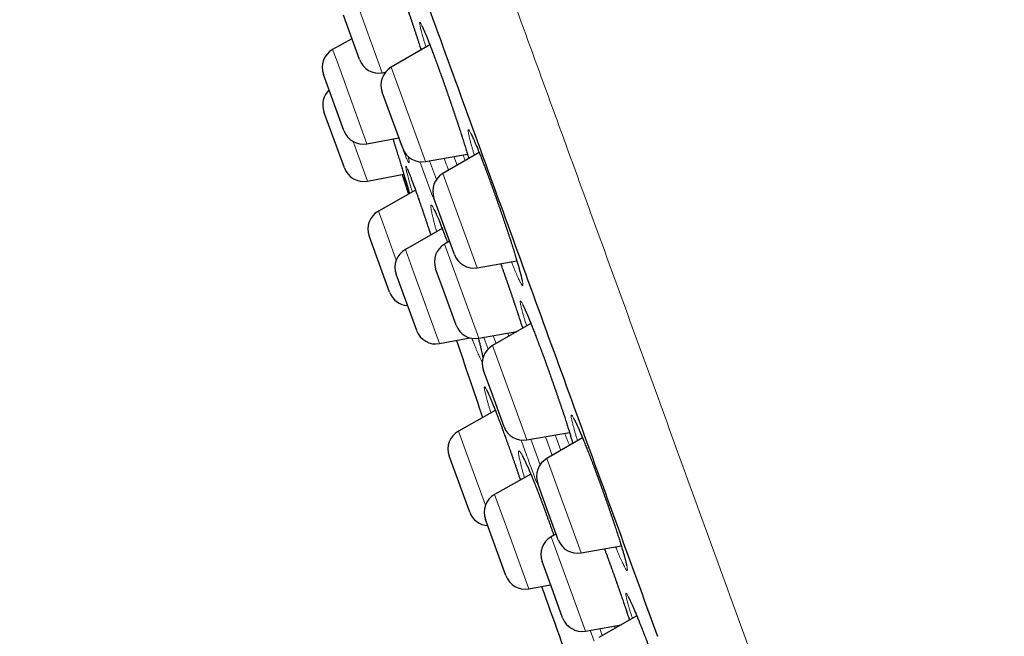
# Model space of a CAD drawing. Header units: millimetres. Extents: x 8 to 436, y 12 to 764.
# Tile 459 of 656: x 28 to 52, y 710 to 725. Entities that reach past the tile are written whole.
import ezdxf

# ---------------------------------------------------------------- set-up
doc = ezdxf.new("R2010")
doc.units = ezdxf.units.MM

msp = doc.modelspace()

# ---------------------------------------------------------------- linework, layer by layer
at = {"color": 252, "linetype": 'Continuous', "lineweight": 0}
for p, q in [((35.964, 725.995), (36.8, 723.696)), ((35.588, 724.265), (35.686, 723.996)), ((35.686, 723.996), (36.425, 721.965)), ((36.846, 723.704), (36.854, 723.678)), ((37.017, 723.831), (37.854, 721.533)), ((36.086, 722.022), (36.437, 721.055)), ((38.029, 720.665), (37.714, 721.53)), ((37.953, 721.551), (38.12, 721.093)), ((38.548, 721.656), (38.626, 721.441)), ((38.28, 721.24), (39.116, 718.942)), ((36.703, 720.325), (36.809, 720.035)), ((36.809, 720.035), (37.139, 719.128)), ((37.362, 719.39), (37.571, 718.815)), ((38.321, 719.519), (39.157, 717.221)), ((37.571, 718.815), (38.199, 717.09)), ((39.38, 716.954), (39.275, 717.241)), ((39.507, 717.282), (39.576, 717.091)), ((39.889, 717.272), (39.862, 717.345)), ((39.489, 717.041), (40.325, 714.742)), ((38.657, 714.957), (38.927, 714.215)), ((40.425, 714.76), (40.652, 714.137)), ((40.948, 714.363), (40.781, 714.823)), ((41.02, 714.865), (41.158, 714.485)), ((40.811, 714.285), (41.648, 711.986)), ((38.927, 714.215), (39.315, 713.148)), ((39.539, 713.41), (39.885, 712.46)), ((39.885, 712.46), (40.376, 711.11)), ((40.92, 712.378), (41.756, 710.08)), ((42.481, 710.15), (42.462, 710.204)), ((41.971, 709.832), (41.874, 710.1)), ((42.106, 710.141), (42.168, 709.97))]:
    msp.add_line(p, q, dxfattribs=at)
at = {"color": 7, "linetype": 'Continuous', "lineweight": 30}
for p, q in [((36.244, 724.018), (35.85, 725.1)), ((36.057, 724.53), (35.588, 724.265)), ((37.961, 724.377), (37.017, 723.831)), ((35.863, 722.286), (35.364, 723.658)), ((36.8, 723.696), (36.876, 723.71)), ((36.845, 723.704), (36.854, 723.678)), ((36.943, 722.829), (36.797, 723.227)), ((35.875, 721.376), (35.375, 722.748)), ((37.297, 721.855), (36.943, 722.829)), ((36.425, 721.965), (37.204, 722.111)), ((37.854, 721.533), (38.878, 721.714)), ((39.164, 721.751), (38.28, 721.24)), ((36.437, 721.055), (37.325, 721.222)), ((37.287, 721.215), (37.44, 720.739)), ((37.61, 720.834), (36.703, 720.325)), ((38.237, 720.149), (38.06, 720.636)), ((38.559, 719.264), (38.237, 720.149)), ((38.261, 719.897), (37.362, 719.39)), ((36.978, 718.345), (36.479, 719.718)), ((38.441, 719.588), (38.321, 719.519)), ((39.116, 718.942), (40.083, 719.113)), ((38.267, 718.458), (38.101, 718.915)), ((37.638, 717.411), (37.138, 718.783)), ((38.601, 717.542), (38.267, 718.458)), ((39.157, 717.221), (40.084, 717.384)), ((40.426, 717.581), (39.489, 717.041)), ((38.199, 717.09), (38.944, 717.229)), ((39.468, 715.89), (39.269, 716.437)), ((39.769, 715.064), (39.468, 715.89)), ((39.557, 715.463), (38.657, 714.957)), ((40.325, 714.742), (41.367, 714.926)), ((41.687, 714.79), (40.811, 714.285)), ((38.932, 712.978), (38.432, 714.35)), ((40.423, 713.908), (39.539, 713.41)), ((40.817, 713.061), (40.591, 713.681)), ((41.091, 712.308), (40.817, 713.061)), ((39.814, 711.431), (39.314, 712.803)), ((41.04, 712.447), (40.92, 712.378)), ((41.648, 711.986), (42.63, 712.16)), ((40.933, 711.134), (40.7, 711.774)), ((40.376, 711.11), (40.906, 711.209)), ((41.2, 710.401), (40.933, 711.134)), ((43.007, 710.454), (42.081, 709.919)), ((41.756, 710.08), (42.624, 710.233))]:
    msp.add_line(p, q, dxfattribs=at)
for centre, radius, start, end in [((35.833, 723.829), 0.5, 119.4148, 200), ((36.714, 724.189), 0.5, 200, 280), ((37.267, 723.398), 0.5, 120, 200), ((35.845, 722.919), 0.5, 133.5782, 200), ((36.333, 722.457), 0.5, 200, 280.5852), ((37.767, 722.026), 0.5, 200, 280), ((36.345, 721.547), 0.5, 200, 280.6594), ((38.53, 720.807), 0.5, 120, 200), ((36.948, 719.889), 0.5, 119.3406, 200), ((37.608, 718.954), 0.5, 119.4148, 200), ((38.571, 719.086), 0.5, 120, 200), ((39.029, 719.435), 0.5, 200, 280), ((37.448, 718.516), 0.5, 200, 266.4218), ((38.107, 717.582), 0.5, 200, 280.5852), ((39.071, 717.713), 0.5, 200, 280), ((344.41, 819.468), 322.456, 198.49691, 198.84921), ((39.739, 716.608), 0.5, 120, 200), ((40.239, 715.235), 0.5, 200, 280), ((38.902, 714.522), 0.5, 119.3406, 200), ((41.061, 713.852), 0.5, 120, 200), ((39.784, 712.974), 0.5, 119.4148, 200), ((39.402, 713.149), 0.5, 200, 266.4218), ((41.17, 711.945), 0.5, 120, 200), ((41.561, 712.479), 0.5, 200, 280), ((40.284, 711.602), 0.5, 200, 280.5852), ((344.41, 819.468), 322.456, 199.62478, 200.07536), ((41.67, 710.572), 0.5, 200, 280)]:
    msp.add_arc(centre, radius, start, end, dxfattribs=at)
at = {"color": 252, "linetype": 'Continuous', "lineweight": 0}
for points, knots in [([(29.15, 755.27), (29.15, 755.27), (29.141, 755.293), (29.171, 755.212), (29.242, 755.015), (29.371, 754.662), (29.549, 754.174), (29.777, 753.548), (30.053, 752.787), (30.379, 751.894), (30.751, 750.871), (31.169, 749.721), (31.633, 748.448), (32.139, 747.057), (32.687, 745.55), (33.276, 743.934), (33.902, 742.213), (34.565, 740.393), (35.261, 738.479), (35.99, 736.478), (36.748, 734.395), (37.533, 732.237), (38.343, 730.012), (39.175, 727.725), (40.027, 725.385), (40.896, 722.999), (41.778, 720.573), (42.673, 718.116), (43.575, 715.636), (44.484, 713.14), (45.395, 710.636), (46.307, 708.132), (47.215, 705.636), (48.118, 703.155), (49.012, 700.699), (49.895, 698.273), (50.764, 695.886), (51.615, 693.546), (52.448, 691.26), (53.258, 689.034), (54.043, 686.877), (54.801, 684.794), (55.53, 682.792), (56.226, 680.878), (56.906, 679.01), (57.564, 677.204), (58.193, 675.473), (58.775, 673.875), (59.312, 672.4), (59.626, 671.536), (59.784, 671.104)], [0, 0, 0, 0, 0, 0.0211, 0.0422, 0.063301, 0.084401, 0.105501, 0.126601, 0.147701, 0.168801, 0.189901, 0.211001, 0.232101, 0.253201, 0.274301, 0.295401, 0.316501, 0.337601, 0.358702, 0.379802, 0.400902, 0.422002, 0.443102, 0.464202, 0.485302, 0.506402, 0.527502, 0.548602, 0.569702, 0.590802, 0.611902, 0.633002, 0.654103, 0.675203, 0.696303, 0.717403, 0.738503, 0.759603, 0.780703, 0.801803, 0.822903, 0.844003, 0.865103, 0.886203, 0.908963, 0.931722, 0.954481, 0.977241, 1, 1, 1, 1]), ([(37.297, 725.594), (37.308, 725.563), (37.334, 725.489), (37.374, 725.372), (37.418, 725.244), (37.461, 725.116), (37.505, 724.988), (37.547, 724.861), (37.589, 724.736), (37.63, 724.612), (37.669, 724.492), (37.708, 724.375), (37.733, 724.295), (37.746, 724.256), (37.747, 724.253)], [0, 0, 0, 0, 0.069213, 0.161663, 0.254007, 0.346037, 0.438101, 0.530479, 0.622964, 0.715342, 0.807407, 0.899527, 0.991961, 1, 1, 1, 1]), ([(37.865, 724.321), (37.857, 724.346), (37.84, 724.403), (37.816, 724.484), (37.793, 724.563), (37.773, 724.636), (37.755, 724.701), (37.74, 724.758), (37.728, 724.807), (37.719, 724.849), (37.713, 724.882), (37.71, 724.906), (37.71, 724.922), (37.713, 724.93), (37.719, 724.928), (37.728, 724.919), (37.74, 724.9), (37.754, 724.873), (37.772, 724.837), (37.792, 724.793), (37.815, 724.741), (37.84, 724.682), (37.868, 724.614), (37.898, 724.54), (37.93, 724.459), (37.964, 724.371), (38, 724.277), (38.038, 724.177), (38.077, 724.072), (38.118, 723.962), (38.146, 723.885), (38.16, 723.847)], [0, 0, 0, 0, 0.028683, 0.063436, 0.098149, 0.132743, 0.167362, 0.202099, 0.236876, 0.271612, 0.306231, 0.340857, 0.375602, 0.410387, 0.445131, 0.479757, 0.514371, 0.549104, 0.583877, 0.618609, 0.653223, 0.687811, 0.722517, 0.757263, 0.791969, 0.826556, 0.861166, 0.895894, 0.930662, 0.965391, 1, 1, 1, 1]), ([(38.16, 723.847), (38.174, 723.808), (38.202, 723.731), (38.246, 723.61), (38.289, 723.486), (38.334, 723.361), (38.378, 723.234), (38.422, 723.106), (38.466, 722.978), (38.51, 722.85), (38.553, 722.722), (38.596, 722.596), (38.637, 722.473), (38.677, 722.351), (38.715, 722.232), (38.752, 722.118), (38.788, 722.007), (38.821, 721.901), (38.852, 721.8), (38.881, 721.705), (38.901, 721.64), (38.91, 721.609), (38.911, 721.605)], [0, 0, 0, 0, 0.052076, 0.104329, 0.156642, 0.208895, 0.260971, 0.313123, 0.365452, 0.417843, 0.470173, 0.522325, 0.574504, 0.626861, 0.679279, 0.731636, 0.783815, 0.836038, 0.888439, 0.9409, 0.993301, 1, 1, 1, 1]), ([(39.046, 721.683), (39.042, 721.698), (39.027, 721.745), (39.006, 721.818), (38.982, 721.901), (38.961, 721.977), (38.943, 722.046), (38.927, 722.107), (38.915, 722.161), (38.905, 722.207), (38.898, 722.244), (38.895, 722.273), (38.894, 722.294), (38.897, 722.306), (38.902, 722.309), (38.91, 722.304), (38.922, 722.29), (38.936, 722.268), (38.953, 722.237), (38.973, 722.197), (38.996, 722.15), (39.021, 722.095), (39.049, 722.031), (39.079, 721.961), (39.111, 721.883), (39.146, 721.799), (39.182, 721.708), (39.22, 721.612), (39.259, 721.51), (39.3, 721.403), (39.342, 721.291), (39.385, 721.174), (39.43, 721.052), (39.476, 720.926), (39.522, 720.798), (39.568, 720.67), (39.613, 720.543), (39.658, 720.414), (39.702, 720.286), (39.746, 720.159), (39.788, 720.033), (39.83, 719.908), (39.871, 719.785), (39.91, 719.666), (39.947, 719.55), (39.983, 719.438), (40.017, 719.33), (40.049, 719.227), (40.079, 719.129), (40.106, 719.037), (40.131, 718.952), (40.153, 718.873), (40.172, 718.801), (40.189, 718.736), (40.203, 718.679), (40.214, 718.63), (40.222, 718.589), (40.227, 718.556), (40.229, 718.531), (40.228, 718.515), (40.224, 718.508), (40.217, 718.51), (40.206, 718.52), (40.193, 718.538), (40.177, 718.566), (40.159, 718.601), (40.137, 718.645), (40.113, 718.697), (40.086, 718.757), (40.057, 718.824), (40.026, 718.899), (39.993, 718.981), (39.967, 719.044), (39.952, 719.083), (39.949, 719.089)], [0, 0, 0, 0, 0.006696, 0.020832, 0.034984, 0.049119, 0.063207, 0.077309, 0.09146, 0.105627, 0.119777, 0.133879, 0.147989, 0.162147, 0.176321, 0.190478, 0.204588, 0.218694, 0.232849, 0.247019, 0.261174, 0.27528, 0.289374, 0.303516, 0.317674, 0.331816, 0.34591, 0.359987, 0.374113, 0.388255, 0.402381, 0.416459, 0.431103, 0.445765, 0.46041, 0.474477, 0.488592, 0.502724, 0.51684, 0.530907, 0.544974, 0.559089, 0.573221, 0.587336, 0.601403, 0.61548, 0.629604, 0.643745, 0.65787, 0.671947, 0.686039, 0.70018, 0.714337, 0.728478, 0.742571, 0.756676, 0.77083, 0.785, 0.799154, 0.813259, 0.827369, 0.841527, 0.855701, 0.869859, 0.883968, 0.898072, 0.912223, 0.926391, 0.940542, 0.954645, 0.968734, 0.982871, 0.997024, 1, 1, 1, 1]), ([(37.059, 722.084), (37.069, 722.053), (37.091, 721.98), (37.126, 721.868), (37.164, 721.747), (37.2, 721.63), (37.235, 721.517), (37.268, 721.408), (37.3, 721.305), (37.329, 721.208), (37.357, 721.116), (37.383, 721.031), (37.406, 720.953), (37.427, 720.882), (37.446, 720.819), (37.458, 720.776), (37.464, 720.756), (37.465, 720.753)], [0, 0, 0, 0, 0.052382, 0.123769, 0.195188, 0.266851, 0.338597, 0.410259, 0.481678, 0.553083, 0.624731, 0.696463, 0.768111, 0.839515, 0.910865, 0.982459, 1, 1, 1, 1]), ([(37.263, 721.939), (37.262, 721.939), (37.252, 721.967), (37.233, 722.022), (37.212, 722.082), (37.201, 722.11)], [0, 0, 0, 0, 0.009118, 0.524049, 1, 1, 1, 1]), ([(37.436, 721.651), (37.439, 721.636), (37.445, 721.605), (37.451, 721.569), (37.455, 721.54), (37.456, 721.519), (37.454, 721.507), (37.449, 721.504), (37.442, 721.51), (37.432, 721.524), (37.419, 721.548), (37.404, 721.579), (37.386, 721.619), (37.366, 721.668), (37.343, 721.724), (37.319, 721.788), (37.292, 721.859), (37.272, 721.912), (37.263, 721.939)], [0, 0, 0, 0, 0.059436, 0.122174, 0.185128, 0.248155, 0.311108, 0.373846, 0.436484, 0.499337, 0.562263, 0.625115, 0.687753, 0.750061, 0.812581, 0.875173, 0.937692, 1, 1, 1, 1]), ([(38.823, 721.554), (38.813, 721.58), (38.796, 721.624), (38.777, 721.673), (38.769, 721.695)], [0, 0, 0, 0, 0.568827, 1, 1, 1, 1]), ([(38.416, 721.319), (38.392, 721.386), (38.355, 721.487), (38.32, 721.582), (38.309, 721.613)], [0, 0, 0, 0, 0.662232, 1, 1, 1, 1]), ([(37.532, 720.79), (37.523, 720.819), (37.505, 720.88), (37.48, 720.965), (37.457, 721.046), (37.437, 721.12), (37.419, 721.186), (37.404, 721.244), (37.391, 721.295), (37.382, 721.337), (37.375, 721.371), (37.371, 721.397), (37.369, 721.413), (37.371, 721.422), (37.375, 721.421), (37.383, 721.412), (37.393, 721.393), (37.406, 721.367), (37.421, 721.332), (37.44, 721.288), (37.46, 721.236), (37.484, 721.177), (37.509, 721.109), (37.537, 721.035), (37.557, 720.979), (37.567, 720.952)], [0, 0, 0, 0, 0.040588, 0.084263, 0.127789, 0.171326, 0.215012, 0.258749, 0.302435, 0.345972, 0.389492, 0.43316, 0.476879, 0.520548, 0.564067, 0.607548, 0.651178, 0.694859, 0.738489, 0.78197, 0.825476, 0.869132, 0.912838, 0.956494, 1, 1, 1, 1]), ([(37.45, 720.744), (37.448, 720.751), (37.44, 720.774), (37.425, 720.82), (37.403, 720.883), (37.387, 720.931), (37.379, 720.956)], [0, 0, 0, 0, 0.127161, 0.418407, 0.709989, 1, 1, 1, 1]), ([(37.567, 720.952), (37.578, 720.923), (37.599, 720.865), (37.633, 720.771), (37.668, 720.671), (37.705, 720.566), (37.743, 720.456), (37.782, 720.341), (37.822, 720.223), (37.863, 720.101), (37.905, 719.977), (37.945, 719.857), (37.971, 719.777), (37.984, 719.74)], [0, 0, 0, 0, 0.091796, 0.183904, 0.276118, 0.368226, 0.460022, 0.551959, 0.644209, 0.736566, 0.828817, 0.920754, 1, 1, 1, 1]), ([(38.125, 719.82), (38.123, 719.828), (38.111, 719.868), (38.093, 719.936), (38.07, 720.023), (38.05, 720.102), (38.032, 720.175), (38.017, 720.241), (38.005, 720.298), (37.995, 720.348), (37.989, 720.389), (37.985, 720.422), (37.985, 720.447), (37.987, 720.463), (37.992, 720.47), (38, 720.468), (38.011, 720.458), (38.025, 720.439), (38.041, 720.411), (38.06, 720.375), (38.082, 720.33), (38.106, 720.278), (38.133, 720.217), (38.162, 720.149), (38.192, 720.074), (38.225, 719.992), (38.26, 719.903), (38.296, 719.809), (38.335, 719.707), (38.366, 719.623), (38.384, 719.571), (38.389, 719.558)], [0, 0, 0, 0, 0.008571, 0.04465, 0.080787, 0.117048, 0.153351, 0.189612, 0.22575, 0.261917, 0.298208, 0.334541, 0.370831, 0.406998, 0.443152, 0.479429, 0.515749, 0.552026, 0.588179, 0.624283, 0.66051, 0.696779, 0.733005, 0.769108, 0.805147, 0.841308, 0.877511, 0.913673, 0.949711, 0.98716, 1, 1, 1, 1]), ([(39.687, 719.043), (39.69, 719.034), (39.708, 718.984), (39.741, 718.891), (39.786, 718.763), (39.831, 718.636), (39.875, 718.508), (39.918, 718.381), (39.961, 718.257), (40.003, 718.134), (40.043, 718.014), (40.082, 717.897), (40.119, 717.784), (40.155, 717.675), (40.188, 717.572), (40.211, 717.502), (40.221, 717.467), (40.222, 717.464)], [0, 0, 0, 0, 0.0151607, 0.0902966, 0.1651774, 0.2401554, 0.3153894, 0.3907103, 0.4659444, 0.5409226, 0.615929, 0.6911913, 0.7665405, 0.841803, 0.9168096, 0.9918614, 1, 1, 1, 1]), ([(40.322, 717.521), (40.319, 717.528), (40.307, 717.567), (40.287, 717.632), (40.262, 717.716), (40.24, 717.792), (40.22, 717.862), (40.204, 717.924), (40.19, 717.978), (40.179, 718.025), (40.171, 718.063), (40.166, 718.093), (40.164, 718.114), (40.166, 718.127), (40.17, 718.132), (40.177, 718.127), (40.188, 718.114), (40.201, 718.093), (40.218, 718.063), (40.237, 718.024), (40.259, 717.978), (40.284, 717.923), (40.311, 717.861), (40.34, 717.791), (40.372, 717.715), (40.406, 717.631), (40.442, 717.541), (40.48, 717.445), (40.52, 717.344), (40.561, 717.238), (40.603, 717.127), (40.646, 717.012), (40.69, 716.893), (40.735, 716.771), (40.765, 716.688), (40.781, 716.647)], [0, 0, 0, 0, 0.006703, 0.037743, 0.068677, 0.099638, 0.130705, 0.161807, 0.192874, 0.223835, 0.254817, 0.285906, 0.31703, 0.348118, 0.379101, 0.41009, 0.441185, 0.472316, 0.503411, 0.534401, 0.565379, 0.596464, 0.627584, 0.658668, 0.689647, 0.720601, 0.751662, 0.782759, 0.813819, 0.844774, 0.875748, 0.906829, 0.937945, 0.969026, 1, 1, 1, 1]), ([(39.242, 716.647), (39.238, 716.651), (39.231, 716.659), (39.216, 716.683), (39.198, 716.715), (39.177, 716.756), (39.154, 716.805), (39.129, 716.862), (39.101, 716.927), (39.071, 716.999), (39.039, 717.078), (39.01, 717.152), (38.99, 717.203), (38.983, 717.222)], [0, 0, 0, 0, 0.086355, 0.181652, 0.276838, 0.371699, 0.466408, 0.561443, 0.656587, 0.751621, 0.84633, 0.94054, 1, 1, 1, 1]), ([(39.143, 717.22), (39.144, 717.217), (39.154, 717.182), (39.17, 717.122), (39.191, 717.038), (39.21, 716.963), (39.226, 716.894), (39.24, 716.834), (39.25, 716.78), (39.255, 716.752), (39.257, 716.738)], [0, 0, 0, 0, 0.01227, 0.154052, 0.295352, 0.436856, 0.578843, 0.720993, 0.86298, 1, 1, 1, 1]), ([(40.781, 716.647), (40.796, 716.605), (40.826, 716.522), (40.872, 716.395), (40.917, 716.267), (40.962, 716.139), (41.007, 716.012), (41.05, 715.886), (41.093, 715.761), (41.135, 715.638), (41.176, 715.518), (41.215, 715.401), (41.252, 715.288), (41.287, 715.179), (41.32, 715.075), (41.352, 714.976), (41.38, 714.883), (41.407, 714.797), (41.43, 714.719), (41.443, 714.674), (41.449, 714.653)], [0, 0, 0, 0, 0.055713, 0.111615, 0.167582, 0.223484, 0.279197, 0.334991, 0.390976, 0.447025, 0.50301, 0.558805, 0.614628, 0.670642, 0.72672, 0.782734, 0.838558, 0.894428, 0.950488, 1, 1, 1, 1]), ([(39.447, 715.402), (39.446, 715.406), (39.435, 715.443), (39.416, 715.507), (39.39, 715.593), (39.368, 715.673), (39.348, 715.745), (39.331, 715.81), (39.316, 715.868), (39.305, 715.917), (39.296, 715.959), (39.291, 715.992), (39.288, 716.016), (39.289, 716.032), (39.292, 716.039), (39.299, 716.038), (39.308, 716.028), (39.321, 716.009), (39.336, 715.982), (39.354, 715.946), (39.375, 715.902), (39.399, 715.85), (39.425, 715.79), (39.454, 715.722), (39.484, 715.647), (39.517, 715.566), (39.552, 715.477), (39.589, 715.383), (39.627, 715.283), (39.667, 715.178), (39.708, 715.067), (39.751, 714.953), (39.78, 714.874), (39.794, 714.834)], [0, 0, 0, 0, 0.004201, 0.037304, 0.07052, 0.103775, 0.136991, 0.170094, 0.203224, 0.236467, 0.269748, 0.302991, 0.33612, 0.369258, 0.40251, 0.4358, 0.469051, 0.502189, 0.535314, 0.568552, 0.601829, 0.635067, 0.668192, 0.701287, 0.734496, 0.767743, 0.800952, 0.834047, 0.867162, 0.90039, 0.933657, 0.966885, 1, 1, 1, 1]), ([(41.564, 714.719), (41.56, 714.732), (41.546, 714.777), (41.525, 714.847), (41.5, 714.931), (41.479, 715.007), (41.46, 715.076), (41.444, 715.138), (41.431, 715.193), (41.42, 715.239), (41.413, 715.277), (41.409, 715.307), (41.409, 715.328), (41.411, 715.341), (41.416, 715.346), (41.425, 715.341), (41.436, 715.328), (41.451, 715.307), (41.468, 715.277), (41.488, 715.238), (41.512, 715.192), (41.537, 715.137), (41.566, 715.075), (41.596, 715.006), (41.629, 714.929), (41.664, 714.846), (41.701, 714.756), (41.74, 714.66), (41.781, 714.559), (41.822, 714.453), (41.865, 714.342), (41.91, 714.228), (41.955, 714.109), (42, 713.988), (42.047, 713.863), (42.094, 713.734), (42.142, 713.602), (42.189, 713.471), (42.235, 713.342), (42.28, 713.215), (42.324, 713.088), (42.367, 712.964), (42.409, 712.842), (42.449, 712.722), (42.488, 712.606), (42.525, 712.494), (42.56, 712.386), (42.592, 712.283), (42.623, 712.185), (42.651, 712.093), (42.677, 712.007), (42.7, 711.928), (42.72, 711.855), (42.737, 711.79), (42.752, 711.732), (42.763, 711.683), (42.772, 711.641), (42.777, 711.607), (42.779, 711.582), (42.778, 711.565), (42.774, 711.557), (42.767, 711.558), (42.757, 711.567), (42.744, 711.585), (42.727, 711.611), (42.708, 711.646), (42.686, 711.689), (42.662, 711.74), (42.635, 711.798), (42.605, 711.865), (42.573, 711.938), (42.539, 712.019), (42.511, 712.085), (42.495, 712.126), (42.491, 712.135)], [0, 0, 0, 0, 0.005628, 0.019746, 0.033816, 0.047902, 0.062036, 0.076186, 0.090319, 0.104405, 0.118506, 0.132654, 0.146819, 0.160967, 0.175067, 0.189175, 0.203331, 0.217503, 0.231659, 0.245766, 0.25987, 0.274023, 0.288192, 0.302344, 0.316448, 0.33054, 0.34468, 0.358836, 0.372976, 0.387068, 0.401144, 0.415268, 0.429408, 0.443532, 0.457607, 0.472249, 0.48691, 0.501552, 0.515617, 0.529731, 0.543861, 0.557974, 0.57204, 0.586105, 0.600218, 0.614347, 0.62846, 0.642525, 0.6566, 0.670723, 0.684862, 0.698984, 0.713059, 0.72715, 0.741289, 0.755444, 0.769582, 0.783673, 0.797777, 0.811929, 0.826097, 0.840248, 0.854352, 0.86846, 0.882616, 0.896788, 0.910944, 0.925051, 0.939152, 0.953302, 0.967467, 0.981617, 0.995718, 1, 1, 1, 1]), ([(39.794, 714.834), (39.809, 714.794), (39.838, 714.714), (39.882, 714.59), (39.927, 714.464), (39.972, 714.337), (40.016, 714.209), (40.061, 714.08), (40.105, 713.952), (40.14, 713.846), (40.161, 713.785), (40.168, 713.765)], [0, 0, 0, 0, 0.117664, 0.235729, 0.353931, 0.471996, 0.58966, 0.707506, 0.825753, 0.944137, 1, 1, 1, 1]), ([(40.567, 713.691), (40.494, 713.892), (40.365, 714.247), (40.24, 714.591), (40.186, 714.739)], [0, 0, 0, 0, 0.569883, 1, 1, 1, 1]), ([(41.371, 714.608), (41.367, 714.617), (41.354, 714.648), (41.328, 714.708), (41.296, 714.788), (41.269, 714.854), (41.253, 714.895), (41.249, 714.905)], [0, 0, 0, 0, 0.116953, 0.382113, 0.648179, 0.914553, 1, 1, 1, 1]), ([(40.268, 713.821), (40.264, 713.835), (40.25, 713.882), (40.229, 713.955), (40.206, 714.04), (40.186, 714.118), (40.168, 714.189), (40.153, 714.253), (40.141, 714.309), (40.132, 714.357), (40.126, 714.397), (40.124, 714.429), (40.124, 714.452), (40.127, 714.467), (40.134, 714.473), (40.143, 714.47), (40.156, 714.459), (40.171, 714.439), (40.19, 714.41), (40.211, 714.373), (40.235, 714.328), (40.262, 714.275), (40.291, 714.214), (40.322, 714.145), (40.355, 714.07), (40.391, 713.987), (40.428, 713.898), (40.467, 713.803), (40.508, 713.703), (40.55, 713.597), (40.593, 713.487), (40.637, 713.372), (40.682, 713.254), (40.728, 713.131), (40.775, 713.004), (40.822, 712.873), (40.869, 712.743), (40.915, 712.613), (40.953, 712.504), (40.976, 712.438), (40.984, 712.415)], [0, 0, 0, 0, 0.01174, 0.038577, 0.065461, 0.092436, 0.119443, 0.146418, 0.173302, 0.20023, 0.22725, 0.254301, 0.281321, 0.308249, 0.335198, 0.36224, 0.389314, 0.416355, 0.443305, 0.470245, 0.497277, 0.52434, 0.551372, 0.578312, 0.605214, 0.632208, 0.659234, 0.686228, 0.71313, 0.739984, 0.76693, 0.793907, 0.820852, 0.847706, 0.875611, 0.903551, 0.931456, 0.958279, 0.985194, 1, 1, 1, 1]), ([(42.219, 712.087), (42.23, 712.056), (42.257, 711.984), (42.3, 711.869), (42.33, 711.784), (42.346, 711.742)], [0, 0, 0, 0, 0.273039, 0.637141, 1, 1, 1, 1]), ([(42.346, 711.742), (42.361, 711.7), (42.392, 711.615), (42.438, 711.488), (42.483, 711.361), (42.528, 711.235), (42.571, 711.111), (42.614, 710.989), (42.655, 710.869), (42.695, 710.753), (42.733, 710.64), (42.769, 710.532), (42.802, 710.435), (42.821, 710.377), (42.829, 710.351)], [0, 0, 0, 0, 0.084467, 0.169222, 0.254074, 0.338829, 0.423296, 0.507873, 0.592739, 0.677702, 0.762568, 0.847145, 0.931753, 1, 1, 1, 1]), ([(42.901, 710.393), (42.895, 710.411), (42.879, 710.461), (42.855, 710.536), (42.831, 710.617), (42.809, 710.69), (42.79, 710.757), (42.774, 710.816), (42.761, 710.867), (42.75, 710.91), (42.743, 710.946), (42.74, 710.972), (42.739, 710.991), (42.741, 711), (42.747, 711.001), (42.756, 710.994), (42.768, 710.978), (42.783, 710.953), (42.801, 710.92), (42.821, 710.879), (42.845, 710.83), (42.871, 710.772), (42.9, 710.708), (42.931, 710.636), (42.965, 710.557), (43.001, 710.471), (43.038, 710.379), (43.078, 710.282), (43.119, 710.179), (43.161, 710.071), (43.205, 709.959), (43.25, 709.843), (43.295, 709.724), (43.342, 709.602), (43.388, 709.477), (43.435, 709.351), (43.482, 709.224), (43.513, 709.139), (43.529, 709.096)], [0, 0, 0, 0, 0.016742, 0.044741, 0.072835, 0.100962, 0.129056, 0.157055, 0.185078, 0.213197, 0.241348, 0.269466, 0.297489, 0.325532, 0.35367, 0.38184, 0.409979, 0.438021, 0.46607, 0.494214, 0.522391, 0.550535, 0.578584, 0.606623, 0.634757, 0.662924, 0.691059, 0.719098, 0.747115, 0.775228, 0.803374, 0.831487, 0.859504, 0.887539, 0.91567, 0.943834, 0.971965, 1, 1, 1, 1])]:
    msp.add_open_spline(points, degree=3, knots=knots, dxfattribs=at)
at = {"color": 7, "linetype": 'Continuous', "lineweight": 30}
for points, knots in [([(27.952, 752.705), (27.958, 752.688), (27.971, 752.654), (28.073, 752.373), (28.237, 751.923), (28.468, 751.287), (28.765, 750.472), (29.126, 749.478), (29.548, 748.32), (30.027, 747.003), (30.563, 745.532), (31.154, 743.907), (31.802, 742.128), (32.502, 740.204), (33.248, 738.153), (34.036, 735.991), (34.86, 733.725), (35.722, 731.357), (36.621, 728.886), (37.554, 726.324), (38.512, 723.693), (39.487, 721.014), (40.475, 718.299), (41.476, 715.548), (42.49, 712.761), (43.171, 710.89), (43.513, 709.951)], [0, 0, 0, 0, 0.041973, 0.083583, 0.125009, 0.166434, 0.208037, 0.25, 0.291973, 0.333583, 0.375009, 0.416434, 0.458038, 0.5, 0.541973, 0.583583, 0.625009, 0.666434, 0.708038, 0.75, 0.79197, 0.833579, 0.875005, 0.91643, 0.958035, 1, 1, 1, 1]), ([(37.297, 725.594), (37.304, 725.574), (37.32, 725.53), (37.343, 725.461), (37.369, 725.387), (37.394, 725.312), (37.42, 725.237), (37.445, 725.163), (37.471, 725.088), (37.496, 725.014), (37.521, 724.94), (37.545, 724.866), (37.57, 724.794), (37.594, 724.722), (37.617, 724.65), (37.641, 724.579), (37.664, 724.509), (37.686, 724.44), (37.708, 724.373), (37.728, 724.31), (37.741, 724.271), (37.747, 724.253)], [0, 0, 0, 0, 0.044248, 0.097593, 0.151116, 0.204772, 0.25851, 0.312281, 0.366014, 0.419657, 0.473159, 0.526492, 0.579627, 0.632928, 0.686502, 0.740267, 0.794137, 0.848017, 0.901793, 0.955375, 1, 1, 1, 1]), ([(37.764, 724.845), (37.764, 724.845), (37.764, 724.845), (37.765, 724.843), (37.768, 724.837), (37.772, 724.829), (37.778, 724.818), (37.785, 724.804), (37.793, 724.786), (37.803, 724.765), (37.814, 724.741), (37.826, 724.713), (37.839, 724.683), (37.853, 724.649), (37.868, 724.612), (37.884, 724.573), (37.901, 724.531), (37.918, 724.487), (37.937, 724.44), (37.956, 724.391), (37.976, 724.34), (37.996, 724.286), (38.017, 724.23), (38.039, 724.173), (38.061, 724.113), (38.084, 724.052), (38.108, 723.989), (38.131, 723.926), (38.149, 723.877), (38.163, 723.837), (38.178, 723.797), (38.199, 723.739), (38.224, 723.67), (38.249, 723.6), (38.274, 723.529), (38.3, 723.457), (38.325, 723.384), (38.351, 723.311), (38.377, 723.237), (38.402, 723.163), (38.428, 723.089), (38.454, 723.014), (38.479, 722.94), (38.504, 722.866), (38.53, 722.792), (38.554, 722.718), (38.579, 722.645), (38.603, 722.572), (38.627, 722.5), (38.651, 722.429), (38.674, 722.359), (38.696, 722.291), (38.718, 722.223), (38.739, 722.157), (38.76, 722.092), (38.781, 722.028), (38.8, 721.965), (38.819, 721.905), (38.838, 721.846), (38.855, 721.79), (38.871, 721.736), (38.887, 721.684), (38.9, 721.64), (38.908, 721.614), (38.911, 721.605)], [0, 0, 0, 0, 0.006054, 0.016258, 0.027544, 0.039878, 0.053164, 0.06726, 0.082005, 0.097203, 0.112864, 0.128946, 0.145353, 0.162009, 0.178849, 0.195822, 0.212884, 0.229998, 0.247133, 0.264247, 0.281377, 0.298645, 0.315925, 0.333222, 0.350536, 0.367873, 0.385237, 0.402633, 0.419124, 0.424146, 0.433332, 0.450732, 0.468107, 0.485475, 0.502842, 0.520215, 0.537598, 0.554996, 0.572416, 0.589864, 0.607339, 0.624696, 0.642052, 0.659464, 0.676917, 0.694396, 0.711882, 0.729354, 0.746793, 0.764183, 0.781513, 0.798778, 0.816099, 0.833504, 0.850965, 0.868455, 0.885939, 0.903379, 0.920746, 0.938008, 0.955148, 0.972263, 0.989458, 1, 1, 1, 1]), ([(38.96, 722.215), (38.959, 722.215), (38.959, 722.215), (38.961, 722.213), (38.964, 722.208), (38.968, 722.2), (38.974, 722.189), (38.981, 722.175), (38.99, 722.157), (39, 722.136), (39.011, 722.112), (39.024, 722.085), (39.037, 722.055), (39.052, 722.021), (39.068, 721.985), (39.084, 721.946), (39.101, 721.905), (39.12, 721.861), (39.139, 721.814), (39.158, 721.765), (39.179, 721.714), (39.2, 721.66), (39.222, 721.605), (39.244, 721.547), (39.267, 721.488), (39.29, 721.427), (39.314, 721.364), (39.338, 721.3), (39.363, 721.234), (39.388, 721.167), (39.413, 721.098), (39.438, 721.029), (39.464, 720.958), (39.49, 720.887), (39.516, 720.815), (39.542, 720.743), (39.568, 720.669), (39.594, 720.596), (39.62, 720.522), (39.646, 720.447), (39.672, 720.373), (39.697, 720.299), (39.723, 720.225), (39.748, 720.151), (39.773, 720.078), (39.797, 720.005), (39.821, 719.933), (39.845, 719.862), (39.868, 719.792), (39.891, 719.722), (39.913, 719.654), (39.935, 719.586), (39.956, 719.52), (39.977, 719.456), (39.997, 719.393), (40.016, 719.332), (40.034, 719.273), (40.052, 719.215), (40.069, 719.16), (40.085, 719.106), (40.1, 719.055), (40.114, 719.006), (40.128, 718.959), (40.14, 718.915), (40.151, 718.873), (40.162, 718.834), (40.172, 718.798), (40.18, 718.764), (40.188, 718.734), (40.194, 718.707), (40.2, 718.683), (40.204, 718.663), (40.207, 718.646), (40.209, 718.634), (40.211, 718.626), (40.211, 718.621), (40.212, 718.619), (40.212, 718.619), (40.212, 718.619)], [0, 0, 0, 0, 0.0045968, 0.012884, 0.0219919, 0.0319074, 0.0425792, 0.0539267, 0.0658535, 0.0782614, 0.0910607, 0.1041752, 0.1175271, 0.1310246, 0.1446764, 0.158427, 0.1722593, 0.1861606, 0.2001225, 0.2141389, 0.2282062, 0.2423225, 0.256483, 0.2706425, 0.2847816, 0.298952, 0.3131485, 0.3273661, 0.3415998, 0.3558449, 0.3700973, 0.3843518, 0.3986019, 0.4128171, 0.4270357, 0.4412726, 0.4555248, 0.4697888, 0.4840613, 0.498338, 0.5126146, 0.5268879, 0.5411517, 0.5553863, 0.5696449, 0.583895, 0.5981404, 0.6123847, 0.6266317, 0.640885, 0.6551475, 0.6694229, 0.6837084, 0.6979337, 0.7121241, 0.7263012, 0.7404661, 0.7546195, 0.7687612, 0.7828901, 0.7970044, 0.8111011, 0.8251737, 0.8390753, 0.8529763, 0.866852, 0.8806696, 0.8943898, 0.9079648, 0.9213361, 0.934432, 0.9471634, 0.9594222, 0.9710896, 0.9809349, 0.9900428, 0.9983599, 1, 1, 1, 1]), ([(37.059, 722.084), (37.061, 722.078), (37.07, 722.049), (37.086, 721.995), (37.109, 721.923), (37.131, 721.852), (37.153, 721.782), (37.174, 721.713), (37.195, 721.645), (37.216, 721.579), (37.236, 721.514), (37.255, 721.451), (37.274, 721.389), (37.292, 721.33), (37.31, 721.272), (37.327, 721.216), (37.343, 721.163), (37.359, 721.111), (37.374, 721.062), (37.388, 721.015), (37.401, 720.97), (37.414, 720.928), (37.425, 720.888), (37.436, 720.851), (37.446, 720.817), (37.455, 720.786), (37.462, 720.764), (37.464, 720.754), (37.465, 720.753)], [0, 0, 0, 0, 0.008913, 0.049699, 0.090681, 0.131815, 0.173061, 0.214379, 0.255725, 0.297044, 0.338291, 0.379428, 0.420414, 0.461267, 0.502366, 0.543436, 0.584483, 0.625512, 0.666528, 0.707535, 0.748537, 0.789534, 0.830523, 0.871333, 0.911935, 0.952375, 0.992619, 1, 1, 1, 1]), ([(37.433, 721.654), (37.434, 721.65), (37.436, 721.64), (37.438, 721.627), (37.44, 721.616), (37.441, 721.609), (37.441, 721.605), (37.441, 721.604), (37.441, 721.604)], [0, 0, 0, 0, 0.140849, 0.359291, 0.543806, 0.714598, 0.870172, 1, 1, 1, 1]), ([(37.379, 720.956), (37.379, 720.956), (37.371, 720.979), (37.354, 721.033), (37.326, 721.118), (37.305, 721.18), (37.294, 721.214), (37.294, 721.216)], [0, 0, 0, 0, 0.0013852, 0.3269838, 0.6525736, 0.9792742, 1, 1, 1, 1]), ([(37.412, 721.347), (37.412, 721.347), (37.412, 721.347), (37.413, 721.345), (37.416, 721.339), (37.419, 721.331), (37.424, 721.32), (37.431, 721.306), (37.438, 721.288), (37.447, 721.267), (37.457, 721.242), (37.468, 721.215), (37.48, 721.184), (37.493, 721.15), (37.507, 721.114), (37.522, 721.074), (37.537, 721.033), (37.554, 720.988), (37.568, 720.949), (37.583, 720.908), (37.598, 720.865), (37.617, 720.813), (37.637, 720.758), (37.657, 720.701), (37.677, 720.643), (37.698, 720.582), (37.72, 720.52), (37.742, 720.456), (37.765, 720.391), (37.788, 720.324), (37.811, 720.256), (37.834, 720.186), (37.858, 720.116), (37.882, 720.045), (37.906, 719.972), (37.931, 719.899), (37.955, 719.825), (37.973, 719.772), (37.982, 719.744), (37.983, 719.74)], [0, 0, 0, 0, 0.009358, 0.026965, 0.046615, 0.068241, 0.091656, 0.116584, 0.142713, 0.169514, 0.197493, 0.226003, 0.254923, 0.284158, 0.313642, 0.34333, 0.373191, 0.403207, 0.432756, 0.448803, 0.479007, 0.509202, 0.539413, 0.569647, 0.599908, 0.630206, 0.660547, 0.69094, 0.721392, 0.751905, 0.782254, 0.81257, 0.842996, 0.873507, 0.904072, 0.934664, 0.965244, 0.99578, 1, 1, 1, 1]), ([(38.058, 720.367), (38.058, 720.367), (38.058, 720.366), (38.06, 720.364), (38.063, 720.358), (38.068, 720.35), (38.074, 720.339), (38.081, 720.325), (38.09, 720.307), (38.1, 720.286), (38.111, 720.262), (38.123, 720.234), (38.137, 720.203), (38.151, 720.17), (38.167, 720.133), (38.183, 720.094), (38.2, 720.052), (38.218, 720.007), (38.237, 719.96), (38.256, 719.911), (38.276, 719.859), (38.297, 719.805), (38.318, 719.749), (38.34, 719.691), (38.362, 719.631), (38.378, 719.586), (38.387, 719.562), (38.389, 719.558)], [0, 0, 0, 0, 0.01765, 0.045427, 0.075838, 0.108794, 0.144122, 0.181684, 0.221039, 0.261897, 0.303984, 0.347066, 0.390951, 0.43549, 0.480568, 0.526097, 0.571991, 0.618126, 0.664287, 0.710669, 0.757232, 0.803942, 0.85077, 0.897688, 0.944674, 0.991708, 1, 1, 1, 1]), ([(39.687, 719.043), (39.693, 719.025), (39.708, 718.982), (39.732, 718.915), (39.758, 718.841), (39.785, 718.767), (39.811, 718.693), (39.836, 718.618), (39.862, 718.544), (39.888, 718.471), (39.913, 718.398), (39.938, 718.325), (39.962, 718.252), (39.987, 718.181), (40.011, 718.11), (40.034, 718.04), (40.057, 717.972), (40.079, 717.905), (40.101, 717.84), (40.122, 717.776), (40.142, 717.713), (40.162, 717.651), (40.182, 717.591), (40.2, 717.533), (40.214, 717.491), (40.221, 717.468), (40.222, 717.464)], [0, 0, 0, 0, 0.032165, 0.075613, 0.119097, 0.162632, 0.206234, 0.2499, 0.293261, 0.336626, 0.380128, 0.423729, 0.467389, 0.511062, 0.554695, 0.598243, 0.641664, 0.684934, 0.72804, 0.771287, 0.814738, 0.858324, 0.901971, 0.945588, 0.989084, 1, 1, 1, 1]), ([(40.223, 718.044), (40.223, 718.044), (40.223, 718.044), (40.225, 718.041), (40.228, 718.035), (40.232, 718.027), (40.238, 718.016), (40.246, 718.001), (40.254, 717.983), (40.264, 717.962), (40.276, 717.937), (40.288, 717.909), (40.302, 717.879), (40.317, 717.845), (40.332, 717.809), (40.349, 717.77), (40.366, 717.728), (40.384, 717.684), (40.403, 717.637), (40.423, 717.587), (40.444, 717.536), (40.465, 717.482), (40.487, 717.426), (40.51, 717.369), (40.533, 717.309), (40.556, 717.248), (40.58, 717.186), (40.604, 717.121), (40.629, 717.055), (40.654, 716.988), (40.68, 716.92), (40.706, 716.851), (40.732, 716.78), (40.757, 716.712), (40.778, 716.654), (40.799, 716.595), (40.821, 716.534), (40.848, 716.461), (40.874, 716.387), (40.9, 716.313), (40.927, 716.239), (40.953, 716.165), (40.979, 716.091), (41.004, 716.018), (41.03, 715.944), (41.055, 715.871), (41.08, 715.799), (41.104, 715.727), (41.129, 715.656), (41.152, 715.586), (41.175, 715.517), (41.198, 715.449), (41.22, 715.382), (41.242, 715.317), (41.263, 715.253), (41.283, 715.192), (41.302, 715.132), (41.32, 715.073), (41.338, 715.016), (41.356, 714.961), (41.372, 714.908), (41.388, 714.858), (41.402, 714.809), (41.416, 714.763), (41.428, 714.72), (41.439, 714.683), (41.445, 714.661), (41.448, 714.652)], [0, 0, 0, 0, 0.005984, 0.015512, 0.025878, 0.037274, 0.04962, 0.062812, 0.076716, 0.091194, 0.106116, 0.121365, 0.136842, 0.152463, 0.168161, 0.183867, 0.199726, 0.215724, 0.231831, 0.24802, 0.264266, 0.280546, 0.296839, 0.313118, 0.329368, 0.345557, 0.361879, 0.378197, 0.394516, 0.41084, 0.427173, 0.443521, 0.459889, 0.476283, 0.490718, 0.499353, 0.515724, 0.532068, 0.548402, 0.564733, 0.581066, 0.597407, 0.61376, 0.630131, 0.646526, 0.662943, 0.679241, 0.695543, 0.711893, 0.728279, 0.744685, 0.761091, 0.777479, 0.793829, 0.810127, 0.82636, 0.842527, 0.858747, 0.875035, 0.891363, 0.907701, 0.924006, 0.940246, 0.956383, 0.972382, 0.988213, 1, 1, 1, 1]), ([(39.142, 717.219), (39.145, 717.209), (39.153, 717.18), (39.164, 717.138), (39.177, 717.091), (39.188, 717.047), (39.198, 717.005), (39.207, 716.967), (39.216, 716.931), (39.223, 716.898), (39.23, 716.869), (39.235, 716.842), (39.239, 716.819), (39.243, 716.799), (39.245, 716.784), (39.247, 716.773), (39.248, 716.765), (39.248, 716.76), (39.248, 716.759), (39.248, 716.759), (39.248, 716.759)], [0, 0, 0, 0, 0.042735, 0.110568, 0.178196, 0.245493, 0.31232, 0.378522, 0.443927, 0.508283, 0.57262, 0.636275, 0.69885, 0.759861, 0.818733, 0.868648, 0.915111, 0.95781, 0.996638, 1, 1, 1, 1]), ([(39.348, 715.949), (39.348, 715.949), (39.348, 715.949), (39.35, 715.946), (39.353, 715.941), (39.358, 715.932), (39.363, 715.921), (39.371, 715.906), (39.379, 715.888), (39.389, 715.867), (39.4, 715.843), (39.413, 715.815), (39.426, 715.785), (39.44, 715.751), (39.456, 715.714), (39.472, 715.675), (39.489, 715.633), (39.507, 715.588), (39.526, 715.541), (39.546, 715.492), (39.566, 715.44), (39.587, 715.387), (39.608, 715.331), (39.63, 715.273), (39.653, 715.214), (39.676, 715.152), (39.7, 715.089), (39.724, 715.025), (39.748, 714.959), (39.772, 714.894), (39.792, 714.838), (39.812, 714.782), (39.834, 714.723), (39.859, 714.652), (39.885, 714.581), (39.911, 714.508), (39.937, 714.435), (39.963, 714.362), (39.988, 714.288), (40.014, 714.213), (40.04, 714.139), (40.066, 714.064), (40.091, 713.99), (40.116, 713.916), (40.141, 713.843), (40.158, 713.792), (40.167, 713.766), (40.168, 713.764)], [0, 0, 0, 0, 0.009723, 0.024231, 0.040242, 0.057715, 0.076528, 0.096501, 0.117419, 0.139063, 0.161241, 0.183712, 0.206685, 0.230054, 0.253731, 0.277643, 0.301725, 0.325926, 0.350198, 0.374501, 0.398792, 0.422998, 0.447442, 0.471895, 0.496362, 0.520847, 0.545354, 0.569892, 0.594466, 0.619086, 0.641051, 0.654035, 0.678636, 0.703202, 0.727755, 0.752307, 0.776864, 0.801436, 0.826029, 0.850651, 0.875312, 0.900009, 0.924539, 0.949066, 0.973671, 0.998334, 1, 1, 1, 1]), ([(41.477, 715.25), (41.477, 715.249), (41.478, 715.249), (41.48, 715.246), (41.483, 715.24), (41.488, 715.231), (41.494, 715.22), (41.502, 715.205), (41.512, 715.186), (41.522, 715.165), (41.534, 715.14), (41.547, 715.112), (41.561, 715.081), (41.577, 715.047), (41.593, 715.01), (41.61, 714.971), (41.628, 714.928), (41.647, 714.884), (41.667, 714.836), (41.688, 714.787), (41.709, 714.735), (41.731, 714.682), (41.753, 714.626), (41.776, 714.568), (41.8, 714.509), (41.824, 714.447), (41.849, 714.384), (41.874, 714.32), (41.899, 714.254), (41.925, 714.187), (41.951, 714.118), (41.977, 714.049), (42.003, 713.978), (42.03, 713.907), (42.056, 713.835), (42.083, 713.762), (42.11, 713.689), (42.137, 713.615), (42.163, 713.542), (42.19, 713.468), (42.216, 713.394), (42.242, 713.32), (42.268, 713.246), (42.294, 713.173), (42.32, 713.1), (42.345, 713.028), (42.369, 712.956), (42.394, 712.885), (42.417, 712.815), (42.44, 712.747), (42.463, 712.679), (42.485, 712.612), (42.507, 712.547), (42.527, 712.484), (42.547, 712.421), (42.567, 712.361), (42.586, 712.302), (42.603, 712.245), (42.62, 712.191), (42.637, 712.138), (42.652, 712.088), (42.666, 712.039), (42.679, 711.994), (42.692, 711.951), (42.703, 711.91), (42.714, 711.872), (42.723, 711.837), (42.732, 711.805), (42.739, 711.776), (42.745, 711.75), (42.75, 711.727), (42.754, 711.708), (42.757, 711.693), (42.759, 711.682), (42.76, 711.675), (42.761, 711.671), (42.761, 711.67), (42.761, 711.67)], [0, 0, 0, 0, 0.006959, 0.015538, 0.024925, 0.035088, 0.045955, 0.057187, 0.069277, 0.081797, 0.094671, 0.107826, 0.121205, 0.134763, 0.148467, 0.16229, 0.176216, 0.190202, 0.204209, 0.218259, 0.232335, 0.246437, 0.260563, 0.274716, 0.288896, 0.303105, 0.317346, 0.33161, 0.345828, 0.360052, 0.374297, 0.38856, 0.402837, 0.417123, 0.431414, 0.445706, 0.459995, 0.474268, 0.488508, 0.502761, 0.517028, 0.531308, 0.545595, 0.559887, 0.574179, 0.588467, 0.602747, 0.617007, 0.63126, 0.645515, 0.65976, 0.673997, 0.688229, 0.702461, 0.716694, 0.730932, 0.745177, 0.759409, 0.773552, 0.787663, 0.801743, 0.81579, 0.8298, 0.843766, 0.857677, 0.871521, 0.885279, 0.898923, 0.912247, 0.925472, 0.938469, 0.951142, 0.963374, 0.973746, 0.983393, 0.992247, 1, 1, 1, 1]), ([(40.209, 714.363), (40.209, 714.363), (40.209, 714.363), (40.212, 714.359), (40.215, 714.354), (40.22, 714.345), (40.227, 714.333), (40.235, 714.319), (40.245, 714.3), (40.256, 714.279), (40.268, 714.254), (40.282, 714.227), (40.296, 714.196), (40.312, 714.162), (40.329, 714.125), (40.347, 714.085), (40.365, 714.043), (40.384, 713.999), (40.405, 713.951), (40.425, 713.902), (40.447, 713.85), (40.469, 713.796), (40.492, 713.741), (40.515, 713.683), (40.539, 713.623), (40.563, 713.561), (40.588, 713.498), (40.613, 713.434), (40.638, 713.368), (40.664, 713.3), (40.689, 713.232), (40.716, 713.162), (40.742, 713.091), (40.768, 713.02), (40.795, 712.948), (40.821, 712.875), (40.847, 712.802), (40.874, 712.728), (40.9, 712.654), (40.926, 712.58), (40.952, 712.506), (40.971, 712.451), (40.981, 712.421), (40.983, 712.415)], [0, 0, 0, 0, 0.012856, 0.02856, 0.046152, 0.065082, 0.085289, 0.106643, 0.128991, 0.152175, 0.176052, 0.200494, 0.225398, 0.250681, 0.276278, 0.302053, 0.328007, 0.354076, 0.380242, 0.406497, 0.432832, 0.459243, 0.485729, 0.51229, 0.538927, 0.565607, 0.592213, 0.618848, 0.645531, 0.672254, 0.699006, 0.725781, 0.75257, 0.779364, 0.806156, 0.832911, 0.859614, 0.88635, 0.913114, 0.939902, 0.966708, 0.993522, 1, 1, 1, 1]), ([(42.219, 712.087), (42.224, 712.072), (42.239, 712.034), (42.262, 711.971), (42.289, 711.898), (42.315, 711.826), (42.334, 711.774), (42.349, 711.733), (42.364, 711.692), (42.387, 711.629), (42.413, 711.555), (42.44, 711.482), (42.466, 711.408), (42.492, 711.335), (42.518, 711.262), (42.544, 711.189), (42.569, 711.117), (42.594, 711.046), (42.618, 710.976), (42.642, 710.906), (42.666, 710.838), (42.688, 710.771), (42.711, 710.706), (42.733, 710.641), (42.754, 710.578), (42.774, 710.517), (42.794, 710.457), (42.812, 710.402), (42.824, 710.367), (42.829, 710.351)], [0, 0, 0, 0, 0.024784, 0.064579, 0.104414, 0.144302, 0.182093, 0.188864, 0.20987, 0.2497, 0.289463, 0.329197, 0.368918, 0.408641, 0.448381, 0.488149, 0.527956, 0.567818, 0.607731, 0.647341, 0.686965, 0.726704, 0.766521, 0.806378, 0.846226, 0.886017, 0.925708, 0.965256, 1, 1, 1, 1]), ([(42.8, 710.913), (42.8, 710.913), (42.8, 710.913), (42.801, 710.911), (42.804, 710.906), (42.809, 710.898), (42.814, 710.887), (42.822, 710.873), (42.831, 710.855), (42.841, 710.835), (42.852, 710.811), (42.865, 710.784), (42.878, 710.754), (42.893, 710.721), (42.909, 710.685), (42.926, 710.646), (42.944, 710.604), (42.962, 710.56), (42.982, 710.514), (43.002, 710.465), (43.023, 710.414), (43.045, 710.362), (43.067, 710.307), (43.09, 710.25), (43.114, 710.191), (43.138, 710.13), (43.162, 710.067), (43.187, 710.003), (43.213, 709.937), (43.239, 709.871), (43.265, 709.803), (43.291, 709.734), (43.318, 709.664), (43.344, 709.593), (43.371, 709.522), (43.398, 709.449), (43.426, 709.376), (43.453, 709.303), (43.48, 709.229), (43.505, 709.161), (43.526, 709.104), (43.547, 709.047), (43.569, 708.984), (43.596, 708.911), (43.622, 708.838), (43.648, 708.765), (43.673, 708.693), (43.698, 708.621), (43.723, 708.551), (43.748, 708.481), (43.772, 708.412), (43.795, 708.344), (43.818, 708.277), (43.84, 708.212), (43.861, 708.149), (43.882, 708.086), (43.902, 708.025), (43.922, 707.966), (43.94, 707.909), (43.958, 707.854), (43.975, 707.801), (43.991, 707.751), (44.006, 707.703), (44.02, 707.657), (44.033, 707.613), (44.042, 707.584), (44.046, 707.571), (44.046, 707.57)], [0, 0, 0, 0, 0.005485, 0.01515, 0.025829, 0.0375, 0.050085, 0.063465, 0.077495, 0.092028, 0.106933, 0.122082, 0.137487, 0.153206, 0.169167, 0.185309, 0.201576, 0.21792, 0.234298, 0.250663, 0.266978, 0.283246, 0.299618, 0.316075, 0.332598, 0.34917, 0.36577, 0.382382, 0.398981, 0.415551, 0.432077, 0.448549, 0.465136, 0.481714, 0.498288, 0.514862, 0.531444, 0.548037, 0.564647, 0.581281, 0.594362, 0.603116, 0.619713, 0.636282, 0.652837, 0.669386, 0.685935, 0.702489, 0.719054, 0.735634, 0.752234, 0.768854, 0.785341, 0.801835, 0.818374, 0.834942, 0.851521, 0.868089, 0.884625, 0.901111, 0.917525, 0.933854, 0.950095, 0.966384, 0.982709, 0.999027, 1, 1, 1, 1])]:
    msp.add_open_spline(points, degree=3, knots=knots, dxfattribs=at)

doc.saveas('drawing.dxf')
